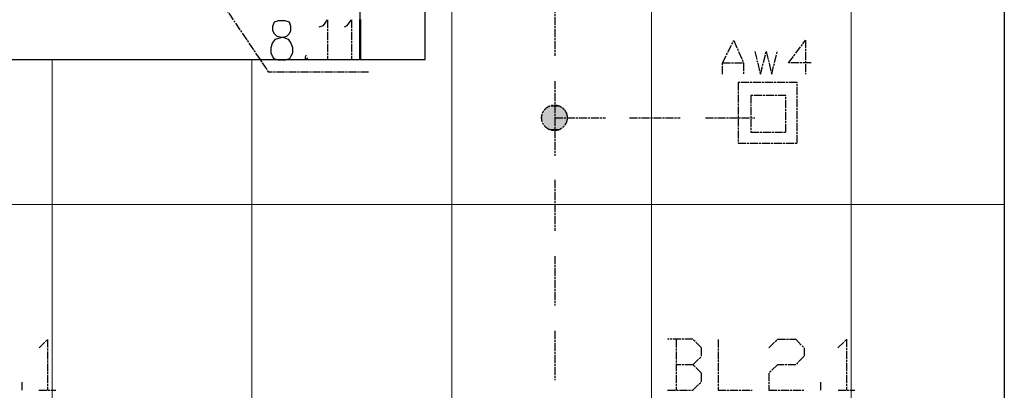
# Model space of a CAD drawing. Header units: millimetres. Extents: x -523 to 1404227, y -783705 to 1038705.
# Tile 447 of 508: x 891875 to 894833, y 220427 to 221539. Entities that reach past the tile are written whole.
import ezdxf

# ---------------------------------------------------------------- set-up
doc = ezdxf.new("R2010")
doc.units = ezdxf.units.MM
doc.linetypes.add('ACAD_ISO08W100', pattern=[36, 24, -3, 6, -3])
doc.layers.add('!!ELEKTRYKA', color=7, linetype='Continuous')

msp = doc.modelspace()

# ---------------------------------------------------------------- linework, layer by layer
at = {"layer": '!!ELEKTRYKA', "color": 252, "lineweight": 15, "ltscale": 15}
for p, q in [((893172.7, 223335.06), (893172.7, 217385.06)), ((893772.7, 223335.06), (893772.7, 217385.06)), ((894372.7, 223335.06), (894372.7, 217385.06)), ((891972.7, 221420.06), (891972.7, 217385.06)), ((892572.7, 221420.06), (892572.7, 217385.06)), ((890772.7, 220985.06), (894832.7, 220985.06))]:
    msp.add_line(p, q, dxfattribs=at)
at = {"layer": '!!ELEKTRYKA', "color": 252}
for p, q in [((894832.7, 223335.06), (894832.7, 217170.06)), ((892897.7, 221420.06), (892897.7, 223090.06)), ((893092.7, 221420.06), (893092.7, 223090.06)), ((890772.7, 221420.06), (892897.7, 221420.06)), ((892897.7, 221420.06), (893092.7, 221420.06))]:
    msp.add_line(p, q, dxfattribs=at)
at = {"layer": '!!ELEKTRYKA', "color": 252, "lineweight": 50}
msp.add_line((892897.7, 221540.06), (892897.7, 221420.06), dxfattribs=at)
at = {"layer": '!!ELEKTRYKA', "color": 5, "linetype": 'ACAD_ISO08W100', "lineweight": -3}
for points in [[(892422.86, 221678.52), (892621.95, 221382.18)], [(893482.23, 221583.38), (893482.23, 221431)], [(892774.45, 221517.64), (892787.14, 221521.93), (892799.82, 221538.85), (892799.82, 221420.3)], [(892850.35, 221517.7), (892858.81, 221521.93), (892871.48, 221538.89), (892871.48, 221420.32)], [(892735.9, 221433.02), (892731.66, 221424.55), (892735.9, 221420.32), (892740.13, 221424.55)], [(892922.71, 221382.18), (892621.95, 221382.18)], [(893482.23, 221354.81), (893482.23, 221244.75), (893634.75, 221244.75)], [(893482.23, 221244.75), (893482.23, 221130.43)], [(893706.5, 221244.72), (893858.72, 221244.72)], [(893934.91, 221244.76), (894083.34, 221244.76)], [(893482.23, 221058.44), (893482.23, 220906.06)], [(893482.23, 220829.87), (893482.23, 220681.69)], [(893482.23, 220605.5), (893482.23, 220457.31)], [(891933.07, 220554.64), (891958.6, 220580.02), (891958.6, 220427.63)], [(893897.08, 220503.84), (893922.89, 220529.3), (893922.89, 220554.69), (893897.08, 220580.08), (893821.05, 220580.08)], [(893846.58, 220580.03), (893846.58, 220427.65)], [(893973.55, 220580.04), (893973.55, 220427.62), (894075.26, 220427.62)], [(894125.36, 220554.71), (894151.1, 220580.1), (894206.06, 220580.1), (894231.11, 220554.71), (894231.11, 220529.32), (894206.06, 220503.92), (894151.1, 220503.92), (894125.36, 220478.53), (894125.36, 220427.75), (894231.11, 220427.75)], [(894333.07, 220554.67), (894358.76, 220580.09), (894358.76, 220427.66)], [(893821.05, 220427.66), (893897.08, 220427.66), (893922.89, 220453.06), (893922.89, 220478.45), (893897.08, 220503.84), (893846.16, 220503.84)], [(891882, 220427.7), (891882, 220453.1)], [(894282, 220427.74), (894282, 220453.1)], [(891932.63, 220427.71), (891983.89, 220427.71)], [(894333.32, 220427.71), (894383.87, 220427.71)]]:
    msp.add_lwpolyline(points, dxfattribs=at)
msp.add_lwpolyline([(892651.57, 221536.21), (892639.12, 221532.48), (892634.76, 221519.4), (892634.76, 221506.94), (892639.12, 221498.22), (892647.21, 221490.13), (892668.39, 221485.77), (892681.47, 221481.41), (892689.56, 221468.95), (892693.92, 221455.87), (892693.92, 221439.06), (892689.56, 221430.34), (892685.2, 221422.24), (892672.75, 221417.88), (892651.57, 221417.88), (892639.12, 221422.24), (892634.76, 221430.34), (892630.4, 221439.06), (892630.4, 221455.87), (892634.76, 221468.95), (892642.85, 221481.41), (892660.29, 221485.77), (892677.11, 221490.13), (892685.2, 221498.22), (892689.56, 221506.94), (892689.56, 221519.4), (892685.2, 221532.48), (892672.75, 221536.21)], close=True, dxfattribs=at)
at = {"layer": '!!ELEKTRYKA', "color": 30, "linetype": 'ACAD_ISO08W100', "lineweight": -3}
for points in [[(893985.97, 221375.99), (893985.97, 221409.84), (894020.1, 221477.55), (894049.36, 221409.84), (894049.36, 221375.99)], [(894252.15, 221409.87), (894184.7, 221409.87), (894235.46, 221477.59), (894235.46, 221376.01)], [(894083.27, 221443.71), (894099.97, 221376), (894117.37, 221443.71), (894134.07, 221376), (894150.77, 221443.71)], [(893985.97, 221409.84), (894049.36, 221409.84)]]:
    msp.add_lwpolyline(points, dxfattribs=at)
for points in [[(894032.89, 221168.5), (894210.44, 221168.5), (894210.44, 221350.5), (894032.89, 221350.5)], [(894070.85, 221202.35), (894176.64, 221202.35), (894176.64, 221312.46), (894070.85, 221312.46)]]:
    msp.add_lwpolyline(points, close=True, dxfattribs=at)
at = {"layer": '!!ELEKTRYKA', "color": 5, "linetype": 'ACAD_ISO08W100', "lineweight": -3}
msp.add_circle((893481.16, 221244.96), 38.33, dxfattribs=at)
msp.add_circle((893481.16, 221244.96), 38.33, dxfattribs=at)
for points in [[(893503.59, 221278.6), (893456.7, 221274.4), (893511.98, 221274.4)], [(893503.59, 221278.6), (893460.9, 221278.6), (893456.7, 221274.4)], [(893490.8, 221282.8), (893469.81, 221278.6), (893499.2, 221278.6)], [(893490.8, 221282.8), (893478.21, 221282.8), (893469.81, 221278.6)], [(893520.57, 221261.64), (893444.28, 221253.18), (893520.57, 221253.18)], [(893520.57, 221261.64), (893448.48, 221261.64), (893444.28, 221253.18)], [(893520.57, 221253.18), (893444.28, 221244.71), (893520.57, 221244.71)], [(893520.57, 221253.18), (893444.28, 221253.18), (893444.28, 221244.71)], [(893516.3, 221265.87), (893448.42, 221261.67), (893520.5, 221261.67)], [(893516.3, 221265.87), (893452.62, 221265.87), (893448.42, 221261.67)], [(893512.04, 221274.37), (893452.56, 221265.9), (893516.24, 221265.9)], [(893512.04, 221274.37), (893456.76, 221274.37), (893452.56, 221265.9)], [(893520.57, 221244.71), (893444.28, 221240.51), (893520.57, 221240.51)], [(893520.57, 221244.71), (893444.28, 221244.71), (893444.28, 221240.51)], [(893520.57, 221240.51), (893444.28, 221240.51), (893448.48, 221232.04)], [(893520.5, 221240.47), (893448.42, 221232), (893520.5, 221232)], [(893520.5, 221232), (893448.42, 221223.53), (893516.3, 221223.53)], [(893520.5, 221232), (893448.42, 221232), (893448.42, 221223.53)], [(893516.3, 221223.53), (893448.42, 221223.53), (893452.62, 221219.33)], [(893516.24, 221223.56), (893452.56, 221219.36), (893512.04, 221219.36)], [(893512.04, 221219.36), (893452.56, 221219.36), (893460.96, 221215.09)], [(893511.92, 221219.35), (893460.84, 221215.15), (893507.73, 221215.15)], [(893507.73, 221215.15), (893460.84, 221215.15), (893465.04, 221210.89)], [(893506.97, 221215.11), (893464.98, 221210.92), (893498.57, 221210.92)], [(893498.57, 221210.92), (893464.98, 221210.92), (893473.38, 221206.65)], [(893499.14, 221210.83), (893473.95, 221206.63), (893494.94, 221206.63)]]:
    msp.add_solid(points, dxfattribs=at)

doc.saveas('drawing.dxf')
